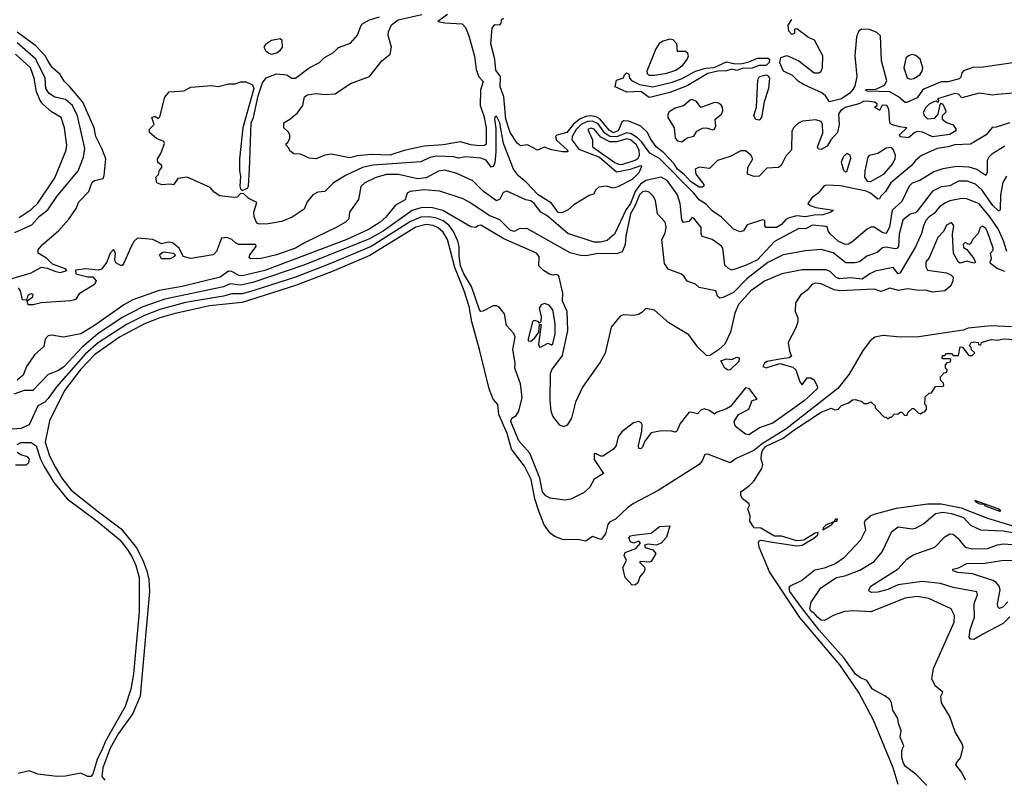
# Model space of a CAD drawing. Extents: x 1603745 to 1745082, y 385868 to 533966.
# Tile 341 of 646: x 1717209 to 1722942, y 433696 to 438115. Entities that reach past the tile are written whole.
import ezdxf

# ---------------------------------------------------------------- set-up
doc = ezdxf.new("R2010")
doc.units = 0

msp = doc.modelspace()

# ---------------------------------------------------------------- linework, layer by layer
at = {"layer": '0CON20XD'}
for points in [[(1718935, 437304.2), (1718895, 437308.8), (1718845, 437331.2), (1718805, 437333.3), (1718781.7, 437351.7), (1718777, 437367), (1718760, 437385), (1718760, 437395), (1718770, 437400), (1718782.5, 437425), (1718782.5, 437445), (1718773, 437463), (1718747.5, 437485), (1718746.7, 437515), (1718782.5, 437535), (1718826.4, 437573.6), (1718856.7, 437615), (1718868, 437665), (1718885, 437676.9), (1718935, 437684.4), (1718985, 437678.6), (1719045.7, 437684.3), (1719135, 437743.1), (1719246.2, 437785), (1719316.9, 437875), (1719367.1, 437915), (1719373.1, 437955), (1719355, 438023.3), (1719356.7, 438045), (1719374.7, 438085), (1719412.3, 438115), (1719550.8, 438145)], [(1719700, 438145), (1719643.8, 438105), (1719685, 438097.5), (1719785, 438090.5), (1719805, 438069.6), (1719825, 438022.2), (1719857.5, 437902.5), (1719866.4, 437825), (1719882, 437782), (1719908.4, 437755), (1719892.6, 437705), (1719889.5, 437615), (1719912.5, 437555), (1719925.2, 437484.8), (1719925, 437390), (1719915, 437382.8), (1719885, 437381), (1719835, 437387), (1719775, 437403.3), (1719675, 437386.3), (1719565, 437379.1), (1719446.9, 437353.1), (1719365, 437325.2), (1719255, 437329.6), (1719176.8, 437323.2), (1719129.7, 437310.3), (1719025, 437331.1), (1718985, 437326.9), (1718935, 437304.2)], [(1722975, 437515.2), (1722895, 437490), (1722871.8, 437488.2), (1722835.9, 437444.1), (1722745, 437390.7), (1722655, 437387.2), (1722615.7, 437374.3), (1722551.2, 437365), (1722459.4, 437325), (1722424.4, 437295), (1722400.9, 437265), (1722281.9, 437165), (1722250.8, 437115), (1722223.2, 437086.8), (1722215, 437071.4), (1722205, 437069.4), (1722163.4, 437105), (1722137.2, 437117.2), (1721987.8, 437147.8), (1721905, 437152.1), (1721892.7, 437147.3), (1721858.6, 437105), (1721821.8, 437078.2), (1721798.2, 437045), (1721812.6, 437032.6), (1721845, 437022.2), (1721947.5, 437005), (1721932.5, 436995), (1721885, 436978.1), (1721835, 436977.2), (1721785, 436966.5), (1721735, 436972.8), (1721689.1, 436960.9), (1721669.3, 436950.7), (1721645, 436921.7), (1721615, 436905.4), (1721555.7, 436905), (1721548.7, 436915), (1721547.7, 436945), (1721535, 436950), (1721445, 436920.8), (1721423.8, 436886.2), (1721405, 436880.3), (1721365, 436895.9), (1721296.4, 436965), (1721241.3, 437001.3), (1721208.1, 437038.1), (1721166.3, 437066.3), (1721135, 437104.9), (1720935, 437306.4), (1720877.4, 437337.4), (1720831.8, 437401.8), (1720806.9, 437426.9), (1720769.5, 437449.5), (1720745, 437455.8), (1720685, 437432.1), (1720645.2, 437435.2), (1720616.7, 437455), (1720578, 437508), (1720544.6, 437524.6), (1720515, 437522.8), (1720478.2, 437505), (1720448.9, 437475), (1720426.2, 437435), (1720423.1, 437415), (1720465, 437360.4), (1720585, 437314.9), (1720685, 437229.7), (1720766.2, 437243.8), (1720825, 437265.2), (1720829.5, 437259.5), (1720815, 437223.5), (1720775, 437183.9), (1720691.7, 437141.7), (1720665, 437134.3), (1720625, 437145.7), (1720580.6, 437139.4), (1720563.8, 437125), (1720550.8, 437099.2), (1720525, 437090.9), (1720435, 437037.3), (1720402, 437008), (1720365, 436991.1), (1720345, 436992.6), (1720305, 437045.7), (1720227, 437095), (1720158.8, 437168.8), (1720112.7, 437205), (1720084.1, 437244.1), (1720025.5, 437395), (1720005.5, 437515), (1719985, 437553.3), (1719975, 437547.5), (1719973.8, 437536.2), (1719981.8, 437481.8), (1719982.4, 437345), (1719975, 437280.8), (1719965, 437260.9), (1719955, 437256.5), (1719925, 437296.9), (1719895, 437309.6), (1719805, 437316.5), (1719765, 437307.8), (1719735, 437316), (1719635, 437320.5), (1719597.8, 437312.2), (1719545, 437286.8), (1719265, 437267.8), (1719205, 437254.1), (1719109.7, 437210.3), (1719036, 437165), (1718985.8, 437115), (1718945, 437111.5), (1718915, 437095.3), (1718882.9, 437055), (1718865, 437011.2), (1718795, 436964.4), (1718735, 436939.5), (1718655, 436926.9), (1718605, 436924.2), (1718590.7, 436930.7), (1718575, 436966), (1718571.4, 436995), (1718590, 437050), (1718544.1, 437074.1), (1718515, 437100), (1718495, 437101.9), (1718475, 437082.2), (1718455, 437079.4), (1718375, 437090), (1718340.9, 437110.9), (1718317.1, 437137.1), (1718185, 437198.2), (1718130, 437190), (1718105, 437152.5), (1718085, 437157.5), (1718037, 437153), (1718007.5, 437165), (1718002.5, 437197.5), (1718017, 437213), (1718023, 437237), (1718037.5, 437255), (1718037.5, 437265), (1718014, 437284), (1718012.3, 437305), (1718030.8, 437335), (1718052.5, 437395), (1718047.5, 437405), (1718005, 437422.9), (1717965, 437457.5), (1717965, 437477.5), (1717992.5, 437505), (1717977.5, 437545), (1717995, 437553.3), (1718015, 437540), (1718025, 437550), (1718055, 437663.3), (1718080, 437695), (1718165, 437700.5), (1718205, 437723.1), (1718325, 437731.1), (1718365, 437725.6), (1718425, 437740.9), (1718465, 437741.8), (1718495, 437752.9), (1718525, 437752.9), (1718565, 437735.5), (1718573.1, 437715), (1718508.8, 437485), (1718488.5, 437305), (1718487.9, 437235), (1718494.6, 437204.6), (1718491.2, 437145), (1718495, 437130), (1718505, 437120.8), (1718535, 437134.6), (1718540.9, 437145), (1718547, 437243), (1718555.9, 437515), (1718569.5, 437545), (1718597.6, 437672.4), (1718622.2, 437747.8), (1718645, 437775.7), (1718705, 437799.4), (1718764.4, 437794.4), (1718793.8, 437773.8), (1718815, 437774.4), (1718895.2, 437834.8), (1718954.4, 437865), (1718984.2, 437895.8), (1719036.9, 437925), (1719065, 437952.9), (1719135, 437979.4), (1719176.7, 438025), (1719191.4, 438068.6), (1719201.7, 438088.3), (1719245, 438114.5), (1719305, 438131.1)], [(1721272.2, 437295), (1721225, 437248.6), (1721165.9, 437255.9), (1721142, 437245), (1721145.5, 437215), (1721192.5, 437155), (1721193.3, 437145), (1721185, 437138.8), (1721165, 437139.1), (1721115, 437172.8), (1721081, 437211), (1721039.7, 437245), (1721020.2, 437275), (1720958.9, 437338.9), (1720914.3, 437375), (1720881.3, 437421.3), (1720865, 437457.5), (1720825, 437495.8), (1720755, 437524.1), (1720725, 437526.2), (1720715, 437519.1), (1720692.9, 437467.1), (1720665, 437456.8), (1720641.5, 437471.5), (1720588, 437538), (1720565, 437550.2), (1720535, 437555.9), (1720505, 437551.8), (1720471.9, 437538.1), (1720433.2, 437506.8), (1720395, 437457.3), (1720337.5, 437442.5), (1720328.1, 437435), (1720334.2, 437414.2), (1720398.8, 437355), (1720400, 437345), (1720370, 437345), (1720305, 437358.1), (1720265, 437372.5), (1720225, 437355.7), (1720165, 437387.1), (1720125, 437380), (1720105, 437395.6), (1720065, 437458.9), (1720039.3, 437535), (1720029, 437665), (1720007.1, 437725), (1720009.1, 437785), (1719980.6, 437820.6), (1719975.7, 437885), (1719953.2, 437975), (1719960, 438065), (1719975, 438087.1), (1720005, 438086.2), (1720012, 438095), (1720013.8, 438115), (1720026.7, 438125)], [(1723005, 437865.3), (1722806.4, 437836.4), (1722765, 437838.5), (1722705, 437817.5), (1722694.4, 437805.6), (1722690, 437780), (1722679, 437771), (1722615, 437752.8), (1722575, 437753.4), (1722477.4, 437712.6), (1722465, 437704), (1722435, 437660.8), (1722375, 437633.3), (1722365, 437633.3), (1722326.7, 437666.7), (1722275, 437695.6), (1722145, 437698.8), (1722133.3, 437705), (1722140.5, 437709.5), (1722195, 437711.4), (1722245, 437734.2), (1722258.3, 437758.3), (1722227.8, 437875), (1722220.5, 438020.5), (1722200.1, 438040.1), (1722157.5, 438057.5), (1722110.1, 438059.9), (1722093.3, 438046.7), (1722082.5, 438015), (1722071.8, 437905), (1722083.8, 437783.8), (1722071.8, 437728.2), (1722061.1, 437708.9), (1722042.8, 437687.2), (1721995.2, 437654.8), (1721925, 437637.1), (1721902, 437672), (1721879.8, 437689.8), (1721776.4, 437735), (1721744.6, 437754.6), (1721709.4, 437789.4), (1721655.7, 437815), (1721634.2, 437864.2), (1721641.3, 437895), (1721675, 437905.8), (1721745.9, 437875.9), (1721835, 437806.5), (1721863.9, 437806.1), (1721875.9, 437815), (1721883.5, 437836.5), (1721884.8, 437904.8), (1721836.7, 437996.7), (1721801.7, 438011.7), (1721735, 438062.5), (1721720.7, 438059.3), (1721720, 438035), (1721705, 438030), (1721688.3, 438048.3), (1721683.2, 438083.2), (1721705, 438115.5)], [(1717165, 436606.9), (1717275, 436641.4), (1717335, 436673.8), (1717368.5, 436668.5), (1717418.6, 436648.6), (1717446.4, 436643.6), (1717483.3, 436655), (1717475, 436663.3), (1717400.9, 436690.9), (1717365, 436725.7), (1717316, 436755), (1717317.1, 436775), (1717341.5, 436805), (1717435.1, 436884.9), (1717495, 436953.3), (1717538.4, 437015), (1717553.2, 437055), (1717612.1, 437115), (1717631.3, 437168.7), (1717645, 437178.6), (1717695, 437190.9), (1717701.5, 437208.5), (1717709.6, 437305), (1717688.1, 437365), (1717652.3, 437435), (1717643.5, 437485), (1717576.5, 437635), (1717501.6, 437725), (1717467.2, 437757.2), (1717445, 437796.7), (1717397.4, 437837.4), (1717373.8, 437873.8), (1717357.8, 437905), (1717303.2, 437963.2), (1717195, 438042.3)], [(1717181.4, 436875), (1717279.6, 436920.4), (1717325, 436970.9), (1717373, 437007), (1717425, 437086.1), (1717548.9, 437235), (1717581, 437315), (1717588.3, 437365), (1717546.3, 437555), (1717516.2, 437615), (1717475, 437649.7), (1717413.8, 437663.8), (1717379.6, 437685), (1717361.6, 437715), (1717357.3, 437775), (1717303, 437885), (1717195, 437981)], [(1718675, 437915.3), (1718705, 437922.9), (1718725.7, 437935), (1718739.1, 437955), (1718737.7, 437995), (1718725, 438002.9), (1718675, 437994.6), (1718639.9, 437970.1), (1718630, 437955), (1718639.5, 437935), (1718659.5, 437919.5), (1718675, 437915.3)], [(1720871.7, 437791.7), (1720905, 437793), (1720976.9, 437803.1), (1721028.9, 437821.1), (1721069.4, 437850.6), (1721095.8, 437884.2), (1721103, 437905), (1721099.3, 437919.3), (1721085, 437929.2), (1721039.1, 437929.1), (1721036.2, 437975), (1721015, 437998.6), (1720995, 438002.1), (1720955, 437991), (1720933.3, 437976.7), (1720913.5, 437946.5), (1720860.5, 437815), (1720861.8, 437801.8), (1720871.7, 437791.7)], [(1717205, 436962.7), (1717275, 437010.5), (1717315, 437046.8), (1717413.5, 437195), (1717479.3, 437355), (1717483.4, 437385), (1717475, 437441.2), (1717469.6, 437485), (1717450, 437545), (1717395, 437579), (1717343.2, 437623.2), (1717327.6, 437645), (1717306.1, 437695), (1717293.1, 437775), (1717272.7, 437835), (1717185, 437913.9)], [(1722395, 437769), (1722415, 437773.1), (1722450.5, 437795), (1722463.9, 437815), (1722467.5, 437835), (1722451.6, 437885), (1722426.4, 437906.4), (1722405, 437912.6), (1722384.6, 437905.4), (1722369.4, 437890.6), (1722357.1, 437835), (1722376.1, 437776.1), (1722395, 437769)], [(1720875, 437662.3), (1720825, 437697.3), (1720745, 437693.7), (1720676.7, 437725), (1720685, 437762.5), (1720725, 437777.5), (1720730, 437795), (1720742.5, 437805), (1720755, 437798.8), (1720760, 437775), (1720771.2, 437761.2), (1720818.3, 437738.3), (1720895, 437723.7), (1721009, 437751), (1721066.9, 437773.1), (1721143.8, 437815), (1721205, 437832.1), (1721252.8, 437837.2), (1721325, 437869.1), (1721375, 437858.5), (1721415, 437860), (1721455, 437869.1), (1721505, 437891.7), (1721565, 437890.3), (1721574.4, 437885), (1721574, 437865), (1721555, 437849.2), (1721515, 437849.3), (1721475, 437833.1), (1721415, 437830.6), (1721385, 437819.6), (1721355, 437826.7), (1721325, 437816.7), (1721273.6, 437816.4), (1721215, 437802.3), (1721095, 437730.7), (1720995, 437692.1), (1720885, 437663.5), (1720875, 437662.3)], [(1721515, 437530), (1721495, 437533.7), (1721483.7, 437555), (1721499.6, 437605), (1721507.4, 437765), (1721516.5, 437785), (1721555, 437793.3), (1721567.9, 437787.9), (1721574.2, 437775), (1721569.3, 437715), (1721543.5, 437636.5), (1721527.6, 437545), (1721515, 437530)], [(1722995, 437687.1), (1722900.5, 437680.5), (1722875, 437675.5), (1722795, 437687.6), (1722695, 437660), (1722675, 437681.2), (1722655, 437685.6), (1722553.8, 437655), (1722560, 437645), (1722557.5, 437632.5), (1722545, 437640), (1722535, 437638), (1722505, 437622.3), (1722485, 437603.3), (1722470.7, 437575), (1722475, 437556.9), (1722495, 437537.3), (1722538, 437542), (1722557.5, 437565), (1722568.3, 437621.7), (1722575, 437630), (1722585, 437622.5), (1722602.5, 437585), (1722600, 437575), (1722580, 437555), (1722580, 437535), (1722606.4, 437516.4), (1722645, 437503.3), (1722661.2, 437475), (1722656.2, 437465), (1722625, 437445.7), (1722525, 437433.8), (1722465, 437460.6), (1722435, 437464.4), (1722420.9, 437459.1), (1722385, 437426.9), (1722335, 437432), (1722331.2, 437445), (1722373.8, 437485), (1722331.8, 437491.8), (1722285, 437505.7), (1722275, 437514), (1722270, 437595), (1722258, 437615), (1722231.8, 437618.2), (1722215, 437585.8), (1722186.7, 437605), (1722201.2, 437615), (1722201.9, 437625), (1722187.1, 437635), (1722155, 437639), (1722125, 437640), (1722094.9, 437625.1), (1722016.2, 437603.8), (1721988.3, 437585), (1721975.8, 437564.2), (1721981, 437505), (1721971, 437459), (1721931.5, 437415), (1721911.1, 437378.9), (1721875, 437358.9), (1721861.2, 437361.2), (1721854.7, 437375), (1721886, 437455), (1721884.2, 437504.2), (1721875, 437522.2), (1721845, 437532.1), (1721766.4, 437523.6), (1721740.3, 437509.7), (1721715.2, 437485), (1721705.2, 437465), (1721703, 437357), (1721669.5, 437320.5), (1721643.8, 437265), (1721626.6, 437253.4), (1721559.8, 437250.2), (1721515, 437204), (1721485, 437202), (1721446.4, 437216.4), (1721449.1, 437255), (1721478.1, 437305), (1721466.6, 437326.6), (1721435, 437352.2), (1721407.8, 437352.2), (1721345, 437318.9), (1721272.2, 437295)], [(1721065, 437404.3), (1721095, 437427), (1721133.7, 437436.3), (1721151.2, 437465), (1721185, 437483.9), (1721206, 437486), (1721245, 437474.4), (1721255, 437478), (1721263.1, 437495), (1721258.4, 437535), (1721294.7, 437565.3), (1721303.3, 437585), (1721301.6, 437605), (1721291.5, 437621.5), (1721275, 437631.7), (1721255, 437633.3), (1721175, 437604.7), (1721149.2, 437639.2), (1721125, 437651.2), (1721112.8, 437647.2), (1721075, 437613.7), (1721025, 437599.7), (1720991.5, 437578.5), (1720983.2, 437565), (1720982.7, 437545), (1721019.6, 437485), (1721025.2, 437425), (1721039.5, 437409.5), (1721065, 437404.3)], [(1720715, 437272.5), (1720793.4, 437296.6), (1720810.6, 437309.4), (1720817.1, 437325), (1720817, 437355), (1720798.2, 437388.2), (1720765, 437414.9), (1720745, 437422.1), (1720685, 437403.3), (1720644.4, 437404.4), (1720591.9, 437431.9), (1720555, 437477.1), (1720535, 437483.3), (1720517.5, 437475), (1720543.6, 437415), (1720544.5, 437375), (1720675, 437283), (1720695, 437272.8), (1720715, 437272.5)], [(1722165, 437173.2), (1722242.9, 437217.1), (1722289, 437271), (1722306.1, 437305), (1722307.8, 437325), (1722297, 437357), (1722285, 437371.3), (1722255, 437366.4), (1722205, 437334.9), (1722155.9, 437324.1), (1722147.2, 437315), (1722129.5, 437235), (1722128, 437198), (1722143.8, 437173.8), (1722165, 437173.2)], [(1722945, 437379.1), (1722868.8, 437331.2), (1722852.5, 437315), (1722842.5, 437295), (1722842, 437225), (1722835, 437206.9), (1722782.9, 437242.9), (1722736.9, 437256.9)], [(1722015, 437228.6), (1722025, 437231.2), (1722048.8, 437308.8), (1722045, 437327.1), (1722025, 437336.8), (1722005, 437317.4), (1721992.9, 437285), (1722005, 437238.5), (1722015, 437228.6)], [(1722736.9, 437256.9), (1722665, 437259.6), (1722585, 437246.5), (1722531.3, 437228.7), (1722451.2, 437178.8), (1722405, 437163.5), (1722388.8, 437145), (1722345, 437056.9), (1722288.5, 437005), (1722273.9, 436906.1), (1722255, 436870.8), (1722235, 436873.4), (1722185, 436907.6), (1722165, 436906.7), (1722144.2, 436895.8), (1722055, 436818.8), (1722035, 436807.8), (1722015, 436805.9), (1721975.3, 436825), (1721927.8, 436867.8), (1721916.2, 436885), (1721912.8, 436905), (1721905, 436910.7), (1721825, 436918.3), (1721785, 436897.7), (1721745, 436899.1), (1721605, 436823), (1721505, 436716.7), (1721435, 436684), (1721355, 436655.8), (1721336, 436665), (1721314.5, 436685), (1721302.5, 436785), (1721296.3, 436796.3), (1721241.4, 436835), (1721183.1, 436853.1), (1721176.9, 436865), (1721178, 436905), (1721135, 436960), (1721125, 436962.5), (1721105, 436939.2), (1721075, 436934), (1721065, 436950), (1721054.4, 437045), (1721038.8, 437095), (1720979.3, 437179.3), (1720945, 437197.6), (1720855, 437177.6), (1720823.2, 437156.8), (1720792.5, 437115), (1720765.2, 437044.8), (1720740.8, 437009.2), (1720672.7, 436865), (1720630.5, 436829.5), (1720591.5, 436818.5), (1720555, 436819.9), (1720400.8, 436870.8), (1720278.2, 436975), (1720244.4, 436995), (1720205.3, 437045), (1720185, 437060), (1720156.4, 437066.4), (1720045, 437116.7), (1720025, 437108.1), (1720005, 437069.2), (1719985, 437059.4), (1719909.1, 437115), (1719847, 437177), (1719755, 437219.1), (1719685, 437238.8), (1719647.1, 437232.9), (1719575.2, 437194.8), (1719525, 437188.8), (1719415, 437214.2), (1719345, 437214.4), (1719283.3, 437196.7), (1719219.2, 437165), (1719196, 437144), (1719182.1, 437067.9), (1719128.8, 436995), (1719125.8, 436955), (1719105.8, 436935), (1719052.5, 436905), (1718875, 436819.6), (1718815.6, 436784.4), (1718705, 436744.7), (1718614.5, 436724.5), (1718555, 436722.9), (1718545, 436727.5), (1718548.1, 436745), (1718585.8, 436795), (1718583.8, 436805), (1718485.7, 436805.7), (1718464.7, 436814.7), (1718445, 436835.6), (1718415, 436846.7), (1718385, 436842), (1718354.1, 436765), (1718335, 436745.7), (1718205, 436723.3), (1718161.2, 436735), (1718138.2, 436785), (1718098.6, 436815), (1718075, 436819.7), (1718035, 436810.5), (1717985, 436835.5), (1717895, 436842.2), (1717875.3, 436825), (1717858.7, 436795), (1717815, 436696.7), (1717805, 436684.2), (1717795, 436684), (1717768.8, 436698.8), (1717763.3, 436715), (1717767.7, 436755), (1717755, 436777.1), (1717735, 436754.4), (1717717.1, 436702.9), (1717685, 436661.3), (1717665, 436657.2), (1717595, 436664.4), (1717533.6, 436656.4), (1717536.7, 436635), (1717605, 436617.1), (1717635, 436616.9), (1717654.3, 436595), (1717645, 436572.5), (1717555, 436518.8), (1717534.3, 436485.7), (1717505, 436477.1), (1717333.4, 436466.6), (1717287.5, 436455), (1717257.5, 436455), (1717251.7, 436478.3), (1717285, 436500), (1717286.7, 436515), (1717275, 436519.2), (1717263.8, 436515), (1717254, 436505), (1717248.3, 436481.7), (1717225, 436482.5), (1717213.5, 436535), (1717202.7, 436552.7)], [(1722955, 437204.5), (1722932.9, 437167.1), (1722919.8, 437095), (1722918.1, 437011.9), (1722915, 437001.2), (1722908.1, 437001.9), (1722875, 437033.7), (1722811.5, 437125), (1722775, 437156.3), (1722725.2, 437175.2), (1722675, 437174.2), (1722625, 437148.4), (1722575, 437140.8), (1722523.8, 437116.2), (1722435, 436999.1), (1722425, 436989.4), (1722395, 436981.5), (1722351.6, 436948.4), (1722330.5, 436865), (1722325.4, 436795), (1722317, 436783), (1722305, 436779.6), (1722255, 436790.2), (1722232.9, 436787.1), (1722201.3, 436758.7), (1722142.4, 436737.6), (1722098.9, 436705), (1722072, 436698), (1722019.4, 436699.4), (1721945, 436758.1), (1721875, 436776), (1721785, 436769.7), (1721655, 436746.5), (1721565, 436700.2), (1721443.9, 436605), (1721365, 436526.9), (1721305, 436496.2), (1721285, 436493.8), (1721272.5, 436505), (1721262.5, 436535), (1721165.5, 436555.5), (1721145, 436574), (1721095, 436591.2), (1721078.8, 436618.8), (1721062.7, 436632.7), (1720985, 436661.4), (1720964.3, 436695), (1720948.3, 436835), (1720967.9, 436872.1), (1720972.9, 436907.1), (1720966.8, 436936.8), (1720922, 436985), (1720911.1, 437061.1), (1720897.9, 437087.9), (1720875, 437109.7), (1720855, 437115.6), (1720835, 437113), (1720818.3, 437095), (1720791.1, 437028.9), (1720765, 436984.1), (1720738, 436855), (1720735.5, 436805), (1720717.8, 436762.2), (1720685, 436751.6), (1720577.6, 436752.4), (1720505, 436740.4), (1720475, 436741.2), (1720415, 436756.7), (1720165, 436897.3), (1720121.7, 436898.3), (1720087.6, 436882.4), (1720065, 436889.1), (1720005, 436949.7), (1719942, 436975), (1719829.9, 437049.9)], [(1719829.9, 437049.9), (1719791.4, 437071.4), (1719655, 437117.4), (1719565, 437124.4), (1719483.3, 437115), (1719465.6, 437104.4), (1719453.3, 437065), (1719396.7, 437035), (1719341.5, 436965), (1719307.3, 436935), (1719243.8, 436895), (1719114.7, 436835), (1718636.2, 436655), (1718505, 436622.7), (1718485, 436625.2), (1718445, 436648.3), (1718425, 436650), (1718376.4, 436615), (1718155, 436561.9), (1718021.8, 436538.2), (1717867.4, 436482.6), (1717815, 436454), (1717645, 436333), (1717564.5, 436284.5), (1717464.3, 436265.7), (1717395, 436276.7), (1717375, 436273.1), (1717357.9, 436255), (1717348.7, 436211.3), (1717295, 436163.6), (1717249.2, 436095), (1717229, 436045), (1717195, 436016)], [(1722957.5, 436765), (1722937.7, 436827.7), (1722906.5, 436896.5), (1722857.4, 436967.4), (1722795, 437042.7), (1722725, 437070.8), (1722695, 437072.8), (1722625, 437060.5), (1722595, 437046.3), (1722565.5, 437024.5), (1722534.1, 436985.9), (1722505, 436966.9), (1722485.8, 436945), (1722471, 436915), (1722460.5, 436869.5), (1722425, 436792.7), (1722335, 436640.5), (1722325, 436634.2), (1722295, 436671.1), (1722190.1, 436649.9), (1722158.5, 436635), (1722115, 436602.9), (1722045, 436612.4), (1721985, 436605.7), (1721965, 436611.2), (1721927.7, 436647.7), (1721905, 436658.6), (1721765, 436658), (1721645.9, 436634.1), (1721545, 436592.2), (1721467.1, 436535), (1721395, 436457.1), (1721372.3, 436405), (1721347.3, 436295), (1721315.8, 436225), (1721278.5, 436191.5), (1721225, 436156.9), (1721208.9, 436158.9), (1721156.9, 436206.9), (1721105, 436280), (1720989.5, 436349.5), (1720905, 436423.8), (1720855, 436433.8), (1720831.1, 436408.9), (1720811.7, 436398.3), (1720785, 436392.5), (1720725, 436395.9), (1720705, 436388.8), (1720652.5, 436325), (1720617.7, 436172.3), (1720588.8, 436121.2), (1720485.2, 435974.8), (1720445, 435887.5), (1720422.5, 435795), (1720396.1, 435753.9), (1720375, 435744.4), (1720355, 435753.2), (1720314, 435805), (1720304.3, 435834.3), (1720297.5, 435897.5), (1720299.5, 436055), (1720307.7, 436075), (1720370, 436160), (1720401.6, 436305), (1720395.9, 436415), (1720369, 436475), (1720371.7, 436521.7), (1720350.5, 436615), (1720345.9, 436625.9), (1720335, 436631.6), (1720315, 436627.7), (1720293.6, 436633.6), (1720258.1, 436655), (1720231.2, 436681.2), (1720233.3, 436735), (1720218.6, 436755), (1720028.4, 436838.4), (1719895, 436917.5), (1719877.5, 436915), (1719865, 436904), (1719835, 436907.9), (1719673.2, 437003.2), (1719605, 437021.5), (1719545, 437020), (1719495, 437003), (1719325, 436883.1), (1719245, 436839.6), (1718863.2, 436685), (1718567.1, 436585), (1718495, 436569), (1718435, 436576.8), (1718395, 436558.6), (1718055, 436486.5), (1717925, 436442.1), (1717805, 436380.6), (1717663.8, 436286.2), (1717571.9, 436208.1), (1717465, 436094), (1717435, 436072), (1717375, 436048.6), (1717285, 435956.2), (1717235, 435954.5), (1717175, 435934.8)], [(1722945, 436649), (1722900, 436665), (1722861.4, 436695), (1722859.4, 436705), (1722868, 436725), (1722862.5, 436755), (1722877.2, 436772.8), (1722877.9, 436785), (1722845, 436879.4), (1722835, 436898.5), (1722815, 436912.7), (1722801.1, 436905), (1722789.7, 436870.3), (1722760.9, 436839.1), (1722745, 436810), (1722735, 436806.2), (1722715, 436816.7), (1722702, 436805), (1722705, 436787.5), (1722725, 436777.5), (1722765.5, 436725), (1722775, 436700), (1722765, 436696.2), (1722725, 436709.2), (1722685, 436697.5), (1722675, 436702.5), (1722647, 436753), (1722640, 436865), (1722649.2, 436915), (1722635, 436934), (1722605, 436918.6), (1722588.9, 436881.1), (1722555, 436845.6), (1722505, 436729), (1722485.8, 436705), (1722486.2, 436675), (1722495, 436656.9), (1722605, 436641.2), (1722630, 436630), (1722643.6, 436615), (1722643.2, 436595), (1722631.1, 436565), (1722595, 436535.8), (1722525, 436528.8), (1722485, 436539.7), (1722445, 436537.7), (1722377.7, 436547.7), (1722327.1, 436537.1), (1722275, 436551.2), (1722225, 436532.3), (1722185, 436546.4), (1721985, 436536.2), (1721952.2, 436542.2), (1721875, 436576), (1721845, 436580.7), (1721822.5, 436575), (1721795, 436538.8), (1721755, 436510), (1721726.9, 436465), (1721724.2, 436415), (1721739.1, 436379.1), (1721739.1, 436355), (1721728.8, 436321.2), (1721684, 436235), (1721691.1, 436185), (1721702.5, 436155), (1721690, 436145), (1721645, 436139.7), (1721562.1, 436125), (1721546.1, 436115), (1721536.7, 436095), (1721555, 436086.9), (1721635, 436113.3), (1721710.3, 436090.3), (1721727.5, 436075), (1721750.8, 436005), (1721765, 435987.5), (1721795, 436030), (1721815, 436028.7), (1721835, 436016.9), (1721855, 435976), (1721852.7, 435965), (1721776.9, 435895), (1721595, 435764.8), (1721520.7, 435739.3), (1721455, 435697.2), (1721435, 435700.5), (1721385, 435740), (1721372.9, 435755), (1721368.8, 435775), (1721395, 435815.5), (1721454.4, 435845.6), (1721475, 435896.7), (1721502.5, 435905), (1721459.5, 435965), (1721435, 435970.3), (1721347.7, 435862.3), (1721325, 435848), (1721271, 435829), (1721255, 435816.9), (1721225, 435839.5), (1721195, 435848.5), (1721175, 435841.4), (1721155, 435820), (1721115, 435830), (1721105, 435826.2), (1721055, 435763.3), (1721035, 435717.5), (1721025, 435712.5), (1721005, 435718.8), (1720945, 435720.8), (1720885, 435708.8), (1720849, 435661), (1720835.2, 435625), (1720825, 435614.6), (1720815, 435617.1), (1720811.6, 435635), (1720831, 435719), (1720833.1, 435755), (1720827.4, 435767.4), (1720815, 435773.8), (1720782.7, 435767.3), (1720714.6, 435715.4), (1720694.6, 435685.4), (1720682.8, 435635), (1720667.2, 435612.8), (1720605, 435572.5), (1720592.6, 435572.6), (1720565, 435587.1), (1720554.5, 435585.5), (1720555, 435552.5), (1720608, 435472), (1720555, 435438), (1720528.3, 435391.7), (1720495, 435360.3), (1720417.5, 435322.5), (1720383.8, 435316.2), (1720298.4, 435328.4), (1720271.8, 435341.8), (1720253.5, 435365), (1720238.1, 435445), (1720179.7, 435589.7), (1720115, 435662.1), (1720069.2, 435775), (1720074.5, 435795), (1720099.5, 435810.5), (1720115.5, 435835), (1720135.4, 435915), (1720126, 435995), (1720091.4, 436085), (1720094, 436115), (1720081.2, 436195), (1720093.3, 436265), (1720087, 436287), (1720044.3, 436334.3), (1720032.4, 436402.4), (1720001, 436441), (1719985, 436448.1), (1719965, 436447.6), (1719905, 436416.9), (1719895, 436415.7), (1719886, 436426), (1719840.4, 436560.4), (1719795, 436635.3), (1719775, 436681.6), (1719767.7, 436737.7), (1719767.3, 436795), (1719760.5, 436825), (1719733.2, 436885), (1719707.8, 436917.8), (1719675, 436942.7), (1719635, 436959), (1719595, 436967.6), (1719545.2, 436965.2), (1719485, 436939.7), (1719255.7, 436794.3), (1719015, 436692.6), (1718815.2, 436615.2), (1718567.1, 436535), (1718505, 436518.9), (1718445, 436518.4), (1718395, 436504.9), (1718175, 436467.1), (1718025, 436426.8), (1717935, 436393.1), (1717830.5, 436339.5), (1717665, 436232.3), (1717591.7, 436168.3), (1717424.2, 435975.8), (1717375, 435909.3), (1717355, 435888.2), (1717315, 435865.4), (1717265, 435755.4), (1717215, 435733.8), (1717165, 435730)], [(1722985, 436326.9), (1722865, 436332), (1722732.4, 436317.6), (1722703.4, 436306.6), (1722445, 436267.4), (1722335, 436266.7), (1722236.4, 436276.4), (1722188.2, 436265), (1722161.9, 436245), (1722116.2, 436185), (1722038.8, 436051.2), (1721972.9, 435967.1), (1721670.3, 435729.7), (1721532.5, 435645), (1721483.3, 435606.7), (1721380.7, 435559.3), (1721345, 435534.6), (1721215.4, 435584.6), (1721198.4, 435581.6), (1721183.4, 435545), (1721165.9, 435524.1), (1720927.4, 435372.6), (1720782.6, 435297.4), (1720747.9, 435272.1), (1720679.1, 435205), (1720642.4, 435187.6), (1720633.2, 435175), (1720619.1, 435120.9), (1720595, 435086.7), (1720545, 435104), (1720505, 435077.5), (1720457.4, 435087.4), (1720375, 435084.5), (1720325, 435104.5), (1720297.1, 435125), (1720262.7, 435172.7), (1720231.8, 435251.8), (1720209, 435325), (1720186.6, 435436.6), (1720148.2, 435515), (1720072.9, 435612.9), (1720047.3, 435705), (1719998.9, 435815), (1719993.1, 435873.1), (1719965, 435904.4), (1719941.9, 435965), (1719887.2, 436195), (1719840.9, 436355), (1719825.5, 436445), (1719797.7, 436535), (1719742, 436672), (1719699.5, 436835), (1719675, 436878.4), (1719645, 436902), (1719615.6, 436915.6), (1719575, 436921.6), (1719515, 436905.8), (1719247.6, 436742.4), (1719025, 436647.3), (1718815, 436566.8), (1718505, 436468.6), (1718315, 436447.6), (1718107.2, 436402.8), (1718025, 436379.1), (1717935, 436343.6), (1717790.8, 436265), (1717645.9, 436165), (1717565, 436078.8), (1717469.4, 435955), (1717381.9, 435778.1), (1717356.4, 435653.6), (1717382.3, 435575), (1717415, 435510.8), (1717455, 435444.4), (1717508.5, 435375), (1717668.2, 435248.2), (1717799.2, 435149.2), (1717889, 435039), (1717926.9, 434966.9), (1717949.5, 434905), (1717960.6, 434855), (1717964.9, 434785.1), (1717909.8, 434175), (1717866.9, 434073.1), (1717785, 433957.4), (1717735, 433872.2), (1717692.9, 433757.1), (1717686.6, 433706.6), (1717705.3, 433685.3)], [(1718035, 436722.5), (1718022.5, 436745), (1718045, 436764), (1718105, 436755.8), (1718113.3, 436745), (1718110, 436735), (1718085, 436723.1), (1718035, 436722.5)], [(1720235, 436207.5), (1720245, 436210), (1720285, 436231.5), (1720305, 436222), (1720312.7, 436227.3), (1720327.8, 436285), (1720327.6, 436345), (1720312.5, 436425), (1720291.5, 436451.5), (1720265, 436462.2), (1720245.9, 436454.1), (1720234, 436435), (1720244.7, 436385.3), (1720244, 436356), (1720235, 436347.5), (1720227.5, 436357.5), (1720206.2, 436363.8), (1720195, 436356.7), (1720170, 436255), (1720170, 436245), (1720185, 436243.3), (1720208.1, 436261.9), (1720231.2, 436295), (1720235, 436340), (1720245, 436340), (1720230, 436225), (1720235, 436207.5)], [(1722325, 433660), (1722295, 433756.5), (1722179.9, 434035), (1722095.2, 434195.2), (1721985, 434356.8), (1721752, 434632), (1721575, 434898.4), (1721515, 435043.1), (1721511.1, 435068.9), (1721515, 435078.8), (1721525, 435082.5), (1721591.7, 435071.7), (1721735, 435050.6), (1721764.4, 435054.4), (1721833.8, 435095), (1721855.6, 435115), (1721858.3, 435128.3), (1721840, 435125), (1721775.8, 435084.2), (1721735, 435078.6), (1721645, 435107.5), (1721605, 435106.2), (1721525, 435153.8), (1721485, 435156), (1721460.6, 435195), (1721463.3, 435225), (1721448, 435265), (1721458.8, 435285), (1721456.2, 435295), (1721418.1, 435325), (1721408.1, 435345), (1721407.5, 435365), (1721459, 435401), (1721483.2, 435426.8), (1721529.5, 435500.5), (1721535.8, 435525), (1721526.9, 435555), (1721527.5, 435585), (1721533.3, 435605), (1721551.2, 435628.8), (1721655, 435678), (1721716.2, 435725), (1721875, 435829.2), (1721935, 435852.5), (1721955, 435842.5), (1721975, 435847.5), (1721995, 435867.5), (1722035, 435883.3), (1722058.3, 435901.7), (1722075, 435902.5), (1722111.7, 435891.7), (1722125, 435880), (1722145, 435880), (1722165, 435890), (1722190, 435865), (1722190, 435855), (1722201.7, 435841.7), (1722241.7, 435801.7), (1722255, 435800), (1722265, 435790), (1722275, 435800), (1722285, 435800), (1722301.7, 435818.3), (1722325, 435820), (1722335, 435830), (1722345, 435830), (1722361.7, 435811.7), (1722375, 435810), (1722381.7, 435828.3), (1722405, 435850), (1722415, 435850), (1722440, 435825), (1722455, 435820), (1722465, 435830), (1722478.3, 435831.7), (1722490, 435845), (1722490, 435865), (1722480, 435875), (1722481.7, 435918.3), (1722505, 435940), (1722518.3, 435941.7), (1722541.7, 435978.3), (1722585, 435980), (1722590, 435985), (1722588.3, 435998.3), (1722570, 436015), (1722570, 436035), (1722591.7, 436058.3), (1722608.3, 436061.7), (1722610, 436075), (1722600, 436085), (1722600, 436105), (1722611.7, 436118.3), (1722628.3, 436121.7), (1722630, 436135), (1722625, 436140), (1722585, 436140), (1722580, 436145), (1722581.7, 436158.3), (1722595, 436160), (1722605, 436170), (1722635, 436170), (1722645, 436160), (1722675, 436160), (1722685, 436210), (1722698.3, 436208.3), (1722735, 436160), (1722755, 436160), (1722770, 436175), (1722751.7, 436191.7), (1722750, 436205), (1722740, 436215), (1722750, 436235), (1722765, 436239.2), (1722790, 436235), (1722792.5, 436222.5), (1722805, 436220), (1722810, 436235), (1722865, 436252.5), (1722905, 436248.8), (1722935, 436256), (1723005, 436252.5)], [(1721335, 436074.4), (1721314.4, 436085), (1721291.2, 436128.8), (1721325, 436139.1), (1721355, 436136), (1721385, 436150), (1721397.5, 436145), (1721396.7, 436125), (1721345, 436076.2), (1721335, 436074.4)], [(1717195, 435640.5), (1717215, 435653.1), (1717275, 435651.6), (1717305, 435632.4), (1717329.2, 435555), (1717352.4, 435512.4), (1717408.6, 435418.6), (1717485, 435323.8), (1717659.2, 435195), (1717791.4, 435085), (1717838.6, 435025), (1717865, 434980), (1717885, 434935.6), (1717904.7, 434865.3), (1717904.1, 434665), (1717871.7, 434305), (1717855.3, 434215), (1717822.4, 434115), (1717708.4, 433911.6), (1717690.4, 433869.6), (1717659.7, 433805), (1717635, 433720.9), (1717622.6, 433707.4), (1717605, 433707.5), (1717565, 433727), (1717475, 433708.9), (1717425, 433707.3), (1717315, 433720), (1717265, 433740), (1717200, 433725)], [(1717185, 435521.5), (1717248.5, 435521.5), (1717262, 435535), (1717265.7, 435555), (1717255, 435568.2), (1717215, 435580.4), (1717195, 435594.2)], [(1722490.5, 433655), (1722428.2, 433718.2), (1722366.4, 433765), (1722354.5, 433785), (1722345.8, 433815), (1722346.1, 433843.9), (1722346.7, 433865), (1722356.7, 433885), (1722336, 433935), (1722342.5, 433975), (1722326.7, 434015), (1722322.5, 434045), (1722292.7, 434092.7), (1722285.8, 434135), (1722276, 434155), (1722247.4, 434177.4), (1722173.8, 434215), (1722141.2, 434265), (1722105, 434280.6), (1722075, 434303.5), (1722008.3, 434398.3), (1721865, 434559), (1721761.6, 434691.6), (1721693.2, 434785), (1721688.7, 434805), (1721693.4, 434815), (1721761.2, 434848.8), (1721838.5, 434911.5), (1721895, 434922.9), (1721955, 434945.2), (1722011.5, 434985), (1722107.1, 435085), (1722135.9, 435144.1), (1722128.2, 435185), (1722132.2, 435197.8), (1722163.5, 435225), (1722184.6, 435235), (1722315, 435270.8), (1722494.7, 435295.3), (1722575.1, 435294.9), (1722691.2, 435271.2), (1722845, 435211.6), (1722992.6, 435167.4)], [(1722915, 435253.1), (1722922.5, 435255), (1722906.5, 435266.5), (1722770, 435315), (1722777.5, 435305), (1722800, 435295), (1722823, 435293), (1722830, 435290), (1722827.5, 435285), (1722915, 435253.1)], [(1722715.5, 433684.5), (1722695, 433729.2), (1722660.5, 433775), (1722663.3, 433786.7), (1722686.9, 433815), (1722702.3, 433875), (1722697.4, 433897.4), (1722656.2, 433966.2), (1722625.4, 434055.4), (1722576.2, 434135), (1722572.5, 434175), (1722585, 434197.5), (1722538.9, 434235), (1722520.4, 434275), (1722530.8, 434335), (1722650.8, 434605), (1722651.8, 434645), (1722633.7, 434683.7), (1722503.1, 434743.1), (1722435, 434756.1), (1722365, 434745.7), (1722165, 434666.6), (1722065, 434672.2), (1722012.3, 434667.7), (1721945.8, 434644.2), (1721894.7, 434615.3), (1721875, 434617.8), (1721854.9, 434635), (1721835, 434658.5), (1721815, 434670), (1721810.5, 434685), (1721817.4, 434722.6), (1721873.7, 434806.3), (1721964.5, 434865), (1722013.7, 434876.3), (1722100.7, 434909.3), (1722185, 434959.1), (1722231.5, 435015), (1722286.5, 435133.5), (1722325, 435161.8), (1722405, 435149.6), (1722425, 435153.1), (1722472.2, 435177.8), (1722541.4, 435238.6), (1722585, 435245.9), (1722635, 435238.3), (1722704.5, 435215), (1722745, 435170.9), (1722802.8, 435142.8), (1722935, 435137.6), (1723035, 435119.6)], [(1720775, 434822.2), (1720734.2, 434865), (1720720, 434925), (1720742.5, 434965), (1720728, 434995), (1720735, 435011.2), (1720795.8, 435034.2), (1720823.3, 435065), (1720815, 435078), (1720785, 435066.2), (1720765, 435074), (1720755, 435096.2), (1720765, 435108.8), (1720783, 435113), (1720885, 435123.8), (1720935, 435163.3), (1720995, 435167.5), (1720975, 435101.5), (1720945, 435066), (1720915, 435054.6), (1720868.9, 435061.1), (1720846.7, 435055), (1720851.1, 435041.1), (1720895, 435027.5), (1720912.4, 435005), (1720885, 434959.7), (1720875, 434955.4), (1720825, 434960), (1720817.5, 434955), (1720846.4, 434926.4), (1720849.1, 434915), (1720845, 434900), (1720820.3, 434869.7), (1720808.4, 434835), (1720795, 434822.8), (1720775, 434822.2)], [(1721885, 435144), (1721937.5, 435175), (1721950, 435190), (1721966.7, 435195), (1721970, 435205), (1721960, 435205), (1721950, 435190), (1721905, 435172.5), (1721887.5, 435155), (1721885, 435144)], [(1722975, 434636.8), (1722935, 434598.5), (1722817.6, 434535), (1722765, 434504.4), (1722745, 434506.9), (1722737.9, 434517.9), (1722744, 434564), (1722768.1, 434635), (1722767.5, 434715), (1722785.7, 434765), (1722781.7, 434781.7), (1722645, 434807.6), (1722570.1, 434830.1), (1722463.1, 434843.1), (1722325, 434822.4), (1722265, 434796.1), (1722205, 434780), (1722169.2, 434779.2), (1722155.9, 434785.9), (1722154.2, 434795), (1722165.5, 434815), (1722325, 434916.2), (1722375, 434972.2), (1722411.6, 434998.4), (1722537.1, 435042.9), (1722595, 435102.7), (1722625, 435120), (1722645, 435119.2), (1722672.2, 435095), (1722715, 435042.3), (1722755, 435032.7), (1722845, 435034.7), (1722903.3, 435056.7), (1722935, 435062.1), (1723045, 435055.2)], [(1722963.4, 434725), (1722935, 434695.4), (1722915, 434685.7), (1722904.6, 434694.6), (1722902.6, 434712.6), (1722917.5, 434795), (1722911.8, 434815), (1722895, 434837.2), (1722875, 434849.4), (1722757.1, 434887.1), (1722671.2, 434895), (1722643.8, 434905), (1722643.3, 434915), (1722675, 434921.9), (1722723.4, 434946.6), (1722829.3, 434949.3), (1722925, 434964.4), (1723015, 434966.9)]]:
    msp.add_lwpolyline(points, dxfattribs=at)

doc.saveas('drawing.dxf')
